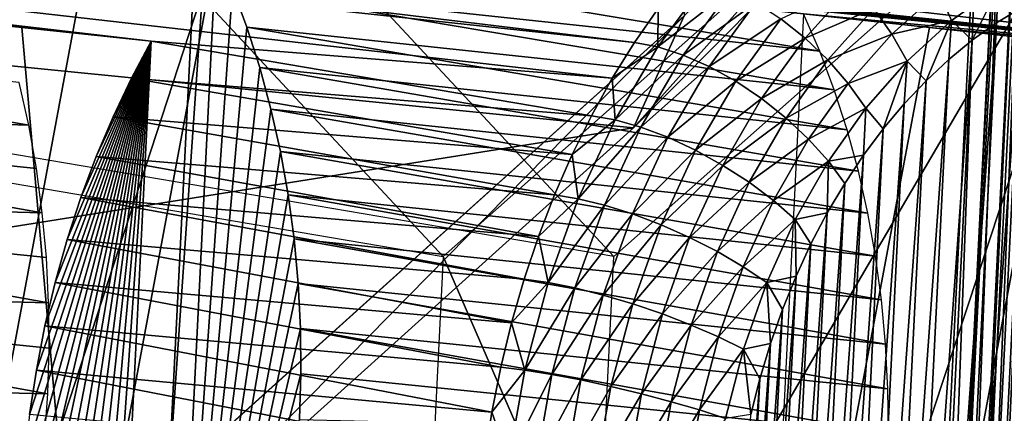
# Model space of a CAD drawing. Header units: millimetres. Extents: x -99 to 221, y -61 to 39.
# Tile 425 of 656: x 202.39 to 205.65, y -52.89 to -51.59. Entities that reach past the tile are written whole.
import ezdxf

# ---------------------------------------------------------------- set-up
doc = ezdxf.new("R2010")
doc.units = ezdxf.units.MM
doc.header["$LTSCALE"] = 33.374815
for name, color, linetype in [('121', 7, 'CONTINUOUS'), ('122', 7, 'CONTINUOUS'), ('123', 7, 'CONTINUOUS'), ('124', 7, 'CONTINUOUS'), ('126', 7, 'CONTINUOUS'), ('128', 7, 'CONTINUOUS'), ('139', 7, 'CONTINUOUS'), ('141', 7, 'CONTINUOUS'), ('142', 7, 'CONTINUOUS'), ('146', 7, 'CONTINUOUS'), ('147', 7, 'CONTINUOUS'), ('33', 7, 'CONTINUOUS'), ('36', 7, 'CONTINUOUS'), ('51', 7, 'CONTINUOUS')]:
    doc.layers.add(name, color=color, linetype=linetype)

msp = doc.modelspace()

# ---------------------------------------------------------------- linework, layer by layer
at = {"layer": '121', "color": 7, "linetype": 'Continuous'}
for points in [[(205.6017, -55.2635, -240.0925), (205.875, -51.4688, -240.1986), (205.6835, -55.2995, -240.0072), (205.6017, -55.2635, -240.0925)], [(205.7896, -51.5047, -240.2804), (205.875, -51.4688, -240.1986), (205.6017, -55.2635, -240.0925), (205.7896, -51.5047, -240.2804)], [(205.5219, -55.2203, -240.1767), (205.7896, -51.5047, -240.2804), (205.6017, -55.2635, -240.0925), (205.5219, -55.2203, -240.1767)], [(205.7054, -51.548, -240.3602), (205.7896, -51.5047, -240.2804), (205.5219, -55.2203, -240.1767), (205.7054, -51.548, -240.3602)], [(205.4446, -55.17, -240.259), (205.7054, -51.548, -240.3602), (205.5219, -55.2203, -240.1767), (205.4446, -55.17, -240.259)], [(205.6231, -51.5983, -240.4375), (205.7054, -51.548, -240.3602), (205.4446, -55.17, -240.259), (205.6231, -51.5983, -240.4375)], [(205.3699, -55.1127, -240.3394), (205.6231, -51.5983, -240.4375), (205.4446, -55.17, -240.259), (205.3699, -55.1127, -240.3394)], [(205.5427, -51.6555, -240.5122), (205.6231, -51.5983, -240.4375), (205.3699, -55.1127, -240.3394), (205.5427, -51.6555, -240.5122)], [(205.4647, -51.7195, -240.5838), (205.5427, -51.6555, -240.5122), (205.2983, -55.0488, -240.4174), (205.4647, -51.7195, -240.5838)], [(205.2983, -55.0488, -240.4174), (205.5427, -51.6555, -240.5122), (205.3699, -55.1127, -240.3394), (205.2983, -55.0488, -240.4174)], [(205.23, -54.9784, -240.4928), (205.4647, -51.7195, -240.5838), (205.2983, -55.0488, -240.4174), (205.23, -54.9784, -240.4928)], [(205.3893, -51.7898, -240.6522), (205.4647, -51.7195, -240.5838), (205.23, -54.9784, -240.4928), (205.3893, -51.7898, -240.6522)], [(205.1651, -54.9019, -240.5653), (205.3893, -51.7898, -240.6522), (205.23, -54.9784, -240.4928), (205.1651, -54.9019, -240.5653)], [(205.3168, -51.8664, -240.717), (205.3893, -51.7898, -240.6522), (205.1651, -54.9019, -240.5653), (205.3168, -51.8664, -240.717)], [(205.1042, -54.8195, -240.6345), (205.3168, -51.8664, -240.717), (205.1651, -54.9019, -240.5653), (205.1042, -54.8195, -240.6345)], [(205.2476, -51.9488, -240.778), (205.3168, -51.8664, -240.717), (205.1042, -54.8195, -240.6345), (205.2476, -51.9488, -240.778)], [(205.0472, -54.7315, -240.7003), (205.2476, -51.9488, -240.778), (205.1042, -54.8195, -240.6345), (205.0472, -54.7315, -240.7003)], [(205.1818, -52.0367, -240.835), (205.2476, -51.9488, -240.778), (205.0472, -54.7315, -240.7003), (205.1818, -52.0367, -240.835)], [(204.9945, -54.6384, -240.7623), (205.1818, -52.0367, -240.835), (205.0472, -54.7315, -240.7003), (204.9945, -54.6384, -240.7623)], [(205.1198, -52.1299, -240.8877), (205.1818, -52.0367, -240.835), (204.9945, -54.6384, -240.7623), (205.1198, -52.1299, -240.8877)], [(204.9462, -54.5404, -240.8203), (205.1198, -52.1299, -240.8877), (204.9945, -54.6384, -240.7623), (204.9462, -54.5404, -240.8203)], [(205.0618, -52.2279, -240.9359), (205.1198, -52.1299, -240.8877), (204.9462, -54.5404, -240.8203), (205.0618, -52.2279, -240.9359)], [(204.9026, -54.4378, -240.8742), (205.0618, -52.2279, -240.9359), (204.9462, -54.5404, -240.8203), (204.9026, -54.4378, -240.8742)], [(205.0079, -52.3304, -240.9795), (205.0618, -52.2279, -240.9359), (204.9026, -54.4378, -240.8742), (205.0079, -52.3304, -240.9795)], [(204.8638, -54.3313, -240.9236), (205.0079, -52.3304, -240.9795), (204.9026, -54.4378, -240.8742), (204.8638, -54.3313, -240.9236)], [(204.9585, -52.4369, -241.0183), (205.0079, -52.3304, -240.9795), (204.8638, -54.3313, -240.9236), (204.9585, -52.4369, -241.0183)], [(204.8299, -54.221, -240.9685), (204.9585, -52.4369, -241.0183), (204.8638, -54.3313, -240.9236), (204.8299, -54.221, -240.9685)], [(204.9136, -52.5472, -241.0522), (204.9585, -52.4369, -241.0183), (204.8299, -54.221, -240.9685), (204.9136, -52.5472, -241.0522)], [(204.8012, -54.1076, -241.0086), (204.9136, -52.5472, -241.0522), (204.8299, -54.221, -240.9685), (204.8012, -54.1076, -241.0086)], [(204.8735, -52.6606, -241.0809), (204.9136, -52.5472, -241.0522), (204.8012, -54.1076, -241.0086), (204.8735, -52.6606, -241.0809)], [(204.8384, -52.7769, -241.1044), (204.8735, -52.6606, -241.0809), (204.7777, -53.9914, -241.0437), (204.8384, -52.7769, -241.1044)], [(204.7777, -53.9914, -241.0437), (204.8735, -52.6606, -241.0809), (204.8012, -54.1076, -241.0086), (204.7777, -53.9914, -241.0437)], [(204.7594, -53.8727, -241.0738), (204.8384, -52.7769, -241.1044), (204.7777, -53.9914, -241.0437), (204.7594, -53.8727, -241.0738)], [(204.8083, -52.8955, -241.1227), (204.8384, -52.7769, -241.1044), (204.7594, -53.8727, -241.0738), (204.8083, -52.8955, -241.1227)]]:
    msp.add_3dface(points, dxfattribs=at)
at = {"layer": '122', "color": 7, "linetype": 'Continuous'}
for points in [[(183.4216, -49.4032, -220.3262), (183.5926, -49.153, -220.1802), (204.4228, -51.663, -240.7926), (183.4216, -49.4032, -220.3262)], [(204.4228, -51.663, -240.7926), (183.5926, -49.153, -220.1802), (204.5011, -51.5502, -240.7256), (204.4228, -51.663, -240.7926)], [(204.3491, -51.7816, -240.8544), (183.4216, -49.4032, -220.3262), (204.4228, -51.663, -240.7926), (204.3491, -51.7816, -240.8544)], [(183.4216, -49.4032, -220.3262), (204.3491, -51.7816, -240.8544), (202.8214, -51.6584, -239.4053), (183.4216, -49.4032, -220.3262)], [(201.9634, -51.5684, -238.571), (183.4216, -49.4032, -220.3262), (202.3928, -51.6135, -238.9886), (201.9634, -51.5684, -238.571)], [(202.3928, -51.6135, -238.9886), (183.4216, -49.4032, -220.3262), (202.8214, -51.6584, -239.4053), (202.3928, -51.6135, -238.9886)], [(202.8214, -51.6584, -239.4053), (204.2802, -51.9056, -240.9109), (202.7555, -51.7817, -239.4589), (202.8214, -51.6584, -239.4053)], [(204.3491, -51.7816, -240.8544), (204.2802, -51.9056, -240.9109), (202.8214, -51.6584, -239.4053), (204.3491, -51.7816, -240.8544)], [(202.7555, -51.7817, -239.4589), (204.2164, -52.0347, -240.9618), (202.6946, -51.9092, -239.507), (202.7555, -51.7817, -239.4589)], [(204.2802, -51.9056, -240.9109), (204.2164, -52.0347, -240.9618), (202.7555, -51.7817, -239.4589), (204.2802, -51.9056, -240.9109)], [(202.6946, -51.9092, -239.507), (204.1578, -52.1683, -241.0071), (202.6386, -52.0412, -239.5498), (202.6946, -51.9092, -239.507)], [(204.2164, -52.0347, -240.9618), (204.1578, -52.1683, -241.0071), (202.6946, -51.9092, -239.507), (204.2164, -52.0347, -240.9618)], [(202.6386, -52.0412, -239.5498), (204.1047, -52.3059, -241.0464), (202.588, -52.1769, -239.5869), (202.6386, -52.0412, -239.5498)], [(204.1578, -52.1683, -241.0071), (204.1047, -52.3059, -241.0464), (202.6386, -52.0412, -239.5498), (204.1578, -52.1683, -241.0071)], [(202.588, -52.1769, -239.5869), (204.0572, -52.4472, -241.0798), (202.5426, -52.316, -239.6184), (202.588, -52.1769, -239.5869)], [(204.1047, -52.3059, -241.0464), (204.0572, -52.4472, -241.0798), (202.588, -52.1769, -239.5869), (204.1047, -52.3059, -241.0464)], [(202.5426, -52.316, -239.6184), (204.0156, -52.5916, -241.107), (202.5029, -52.4578, -239.6439), (202.5426, -52.316, -239.6184)], [(204.0572, -52.4472, -241.0798), (204.0156, -52.5916, -241.107), (202.5426, -52.316, -239.6184), (204.0572, -52.4472, -241.0798)], [(202.5029, -52.4578, -239.6439), (203.9799, -52.7386, -241.1279), (202.4687, -52.6022, -239.6636), (202.5029, -52.4578, -239.6439)], [(204.0156, -52.5916, -241.107), (203.9799, -52.7386, -241.1279), (202.5029, -52.4578, -239.6439), (204.0156, -52.5916, -241.107)], [(202.4687, -52.6022, -239.6636), (203.9503, -52.8877, -241.1426), (202.4405, -52.7483, -239.6773), (202.4687, -52.6022, -239.6636)], [(203.9799, -52.7386, -241.1279), (203.9503, -52.8877, -241.1426), (202.4687, -52.6022, -239.6636), (203.9799, -52.7386, -241.1279)], [(202.4405, -52.7483, -239.6773), (203.9269, -53.0384, -241.151), (202.418, -52.896, -239.685), (202.4405, -52.7483, -239.6773)], [(203.9503, -52.8877, -241.1426), (203.9269, -53.0384, -241.151), (202.4405, -52.7483, -239.6773), (203.9503, -52.8877, -241.1426)]]:
    msp.add_3dface(points, dxfattribs=at)
at = {"layer": '123', "color": 7, "linetype": 'Continuous'}
for points in [[(207.138, -51.5502, -238.0886), (186.7386, -49.4032, -217.0092), (207.205, -51.663, -238.0104), (207.138, -51.5502, -238.0886)], [(207.205, -51.663, -238.0104), (186.7386, -49.4032, -217.0092), (207.2668, -51.7816, -237.9367), (207.205, -51.663, -238.0104)], [(207.2668, -51.7816, -237.9367), (186.7386, -49.4032, -217.0092), (193.8594, -50.3698, -224.111), (207.2668, -51.7816, -237.9367)], [(193.8594, -50.3698, -224.111), (194.2769, -50.4147, -224.5404), (207.2668, -51.7816, -237.9367), (193.8594, -50.3698, -224.111)], [(194.2769, -50.4147, -224.5404), (194.6937, -50.4596, -224.969), (207.2668, -51.7816, -237.9367), (194.2769, -50.4147, -224.5404)], [(194.6937, -50.4596, -224.969), (195.9452, -50.5943, -226.256), (207.2668, -51.7816, -237.9367), (194.6937, -50.4596, -224.969)], [(196.3627, -50.6393, -226.6854), (207.2668, -51.7816, -237.9367), (195.9452, -50.5943, -226.256), (196.3627, -50.6393, -226.6854)], [(196.7795, -50.6841, -227.114), (207.2668, -51.7816, -237.9367), (196.3627, -50.6393, -226.6854), (196.7795, -50.6841, -227.114)], [(199.4214, -50.9687, -229.831), (207.2668, -51.7816, -237.9367), (196.7795, -50.6841, -227.114), (199.4214, -50.9687, -229.831)], [(199.839, -51.0137, -230.2604), (207.2668, -51.7816, -237.9367), (199.4214, -50.9687, -229.831), (199.839, -51.0137, -230.2604)], [(200.2557, -51.0586, -230.689), (207.2668, -51.7816, -237.9367), (199.839, -51.0137, -230.2604), (200.2557, -51.0586, -230.689)], [(202.2025, -51.2685, -232.691), (207.2668, -51.7816, -237.9367), (200.2557, -51.0586, -230.689), (202.2025, -51.2685, -232.691)], [(202.62, -51.3135, -233.1204), (207.2668, -51.7816, -237.9367), (202.2025, -51.2685, -232.691), (202.62, -51.3135, -233.1204)], [(203.0368, -51.3584, -233.549), (207.2668, -51.7816, -237.9367), (202.62, -51.3135, -233.1204), (203.0368, -51.3584, -233.549)], [(205.0369, -51.6921, -235.4851), (203.0368, -51.3584, -233.549), (203.0903, -51.4835, -233.483), (205.0369, -51.6921, -235.4851)], [(204.9835, -51.5684, -235.551), (207.2668, -51.7816, -237.9367), (203.0368, -51.3584, -233.549), (204.9835, -51.5684, -235.551)], [(205.0369, -51.6921, -235.4851), (204.9835, -51.5684, -235.551), (203.0368, -51.3584, -233.549), (205.0369, -51.6921, -235.4851)], [(205.0851, -51.8203, -235.4241), (205.0369, -51.6921, -235.4851), (203.0903, -51.4835, -233.483), (205.0851, -51.8203, -235.4241)], [(203.1383, -51.6128, -233.422), (205.0851, -51.8203, -235.4241), (203.0903, -51.4835, -233.483), (203.1383, -51.6128, -233.422)], [(200.4934, -51.8784, -230.3693), (202.415, -51.9372, -232.4116), (200.4368, -51.591, -230.4547), (200.4934, -51.8784, -230.3693)], [(202.415, -51.9372, -232.4116), (202.3837, -51.796, -232.457), (200.4368, -51.591, -230.4547), (202.415, -51.9372, -232.4116)], [(205.401, -51.6135, -235.9804), (207.2668, -51.7816, -237.9367), (204.9835, -51.5684, -235.551), (205.401, -51.6135, -235.9804)], [(203.181, -51.7465, -233.3659), (205.1279, -51.9528, -235.3681), (203.1383, -51.6128, -233.422), (203.181, -51.7465, -233.3659)], [(205.1279, -51.9528, -235.3681), (205.0851, -51.8203, -235.4241), (203.1383, -51.6128, -233.422), (205.1279, -51.9528, -235.3681)], [(205.8177, -51.6584, -236.409), (207.2668, -51.7816, -237.9367), (205.401, -51.6135, -235.9804), (205.8177, -51.6584, -236.409)], [(203.2181, -51.8838, -233.3151), (205.165, -52.089, -235.3174), (203.181, -51.7465, -233.3659), (203.2181, -51.8838, -233.3151)], [(205.165, -52.089, -235.3174), (205.1279, -51.9528, -235.3681), (203.181, -51.7465, -233.3659), (205.165, -52.089, -235.3174)], [(200.5265, -52.1751, -230.3067), (202.46, -52.2275, -232.3375), (200.4934, -51.8784, -230.3693), (200.5265, -52.1751, -230.3067)], [(202.46, -52.2275, -232.3375), (202.4405, -52.0811, -232.3717), (200.4934, -51.8784, -230.3693), (202.46, -52.2275, -232.3375)], [(202.4405, -52.0811, -232.3717), (202.415, -51.9372, -232.4116), (200.4934, -51.8784, -230.3693), (202.4405, -52.0811, -232.3717)], [(203.2494, -52.0246, -233.2697), (205.1964, -52.2285, -235.2721), (203.2181, -51.8838, -233.3151), (203.2494, -52.0246, -233.2697)], [(205.1964, -52.2285, -235.2721), (205.165, -52.089, -235.3174), (203.2181, -51.8838, -233.3151), (205.1964, -52.2285, -235.2721)], [(203.2749, -52.168, -233.2299), (205.2219, -52.3709, -235.2323), (203.2494, -52.0246, -233.2697), (203.2749, -52.168, -233.2299)], [(205.2219, -52.3709, -235.2323), (205.1964, -52.2285, -235.2721), (203.2494, -52.0246, -233.2697), (205.2219, -52.3709, -235.2323)], [(200.5354, -52.4776, -230.2675), (202.4812, -52.5254, -232.2866), (200.5265, -52.1751, -230.3067), (200.5354, -52.4776, -230.2675)], [(202.4812, -52.5254, -232.2866), (202.4736, -52.3757, -232.3091), (200.5265, -52.1751, -230.3067), (202.4812, -52.5254, -232.2866)], [(202.4736, -52.3757, -232.3091), (202.46, -52.2275, -232.3375), (200.5265, -52.1751, -230.3067), (202.4736, -52.3757, -232.3091)], [(203.2945, -52.314, -233.1957), (205.2416, -52.5156, -235.1981), (203.2749, -52.168, -233.2299), (203.2945, -52.314, -233.1957)], [(205.2416, -52.5156, -235.1981), (205.2219, -52.3709, -235.2323), (203.2749, -52.168, -233.2299), (205.2416, -52.5156, -235.1981)], [(203.3081, -52.4617, -233.1674), (205.2553, -52.6623, -235.1698), (203.2945, -52.314, -233.1957), (203.3081, -52.4617, -233.1674)], [(205.2553, -52.6623, -235.1698), (205.2416, -52.5156, -235.1981), (203.2945, -52.314, -233.1957), (205.2553, -52.6623, -235.1698)], [(200.5202, -52.7819, -230.2523), (202.4781, -52.8271, -232.2595), (200.5354, -52.4776, -230.2675), (200.5202, -52.7819, -230.2523)], [(202.4781, -52.8271, -232.2595), (202.4827, -52.676, -232.2701), (200.5354, -52.4776, -230.2675), (202.4781, -52.8271, -232.2595)], [(202.4827, -52.676, -232.2701), (202.4812, -52.5254, -232.2866), (200.5354, -52.4776, -230.2675), (202.4827, -52.676, -232.2701)], [(203.3157, -52.6109, -233.1448), (205.2629, -52.8105, -235.1474), (203.3081, -52.4617, -233.1674), (203.3157, -52.6109, -233.1448)], [(205.2629, -52.8105, -235.1474), (205.2553, -52.6623, -235.1698), (203.3081, -52.4617, -233.1674), (205.2629, -52.8105, -235.1474)], [(203.3172, -52.7611, -233.1283), (205.2645, -52.9596, -235.1309), (203.3157, -52.6109, -233.1448), (203.3172, -52.7611, -233.1283)], [(205.2645, -52.9596, -235.1309), (205.2629, -52.8105, -235.1474), (203.3157, -52.6109, -233.1448), (205.2645, -52.9596, -235.1309)], [(203.3127, -52.9117, -233.1178), (205.2645, -52.9596, -235.1309), (203.3172, -52.7611, -233.1283), (203.3127, -52.9117, -233.1178)], [(200.481, -53.0843, -230.2612), (202.4676, -52.9783, -232.255), (200.5202, -52.7819, -230.2523), (200.481, -53.0843, -230.2612)], [(202.4676, -52.9783, -232.255), (202.4781, -52.8271, -232.2595), (200.5202, -52.7819, -230.2523), (202.4676, -52.9783, -232.255)]]:
    msp.add_3dface(points, dxfattribs=at)
at = {"layer": '124', "color": 7, "linetype": 'Continuous'}
for points in [[(204.5011, -51.5502, -240.7256), (204.6604, -51.4593, -240.7216), (204.5004, -51.6777, -240.8598), (204.5011, -51.5502, -240.7256)], [(204.6604, -51.4593, -240.7216), (204.7418, -51.4886, -240.7789), (204.5004, -51.6777, -240.8598), (204.6604, -51.4593, -240.7216)], [(204.7418, -51.4886, -240.7789), (204.5839, -51.7046, -240.9152), (204.5004, -51.6777, -240.8598), (204.7418, -51.4886, -240.7789)], [(204.7418, -51.4886, -240.7789), (204.8254, -51.5309, -240.8238), (204.5839, -51.7046, -240.9152), (204.7418, -51.4886, -240.7789)], [(205.1481, -51.4719, -240.7299), (204.989, -51.6488, -240.8714), (204.9086, -51.5848, -240.8549), (205.1481, -51.4719, -240.7299)], [(205.1481, -51.4719, -240.7299), (205.2164, -51.5503, -240.7374), (204.989, -51.6488, -240.8714), (205.1481, -51.4719, -240.7299)], [(205.4325, -51.4952, -240.5884), (205.2764, -51.6354, -240.7304), (205.2164, -51.5503, -240.7374), (205.4325, -51.4952, -240.5884)], [(205.4325, -51.4952, -240.5884), (205.4739, -51.5905, -240.575), (205.2764, -51.6354, -240.7304), (205.4325, -51.4952, -240.5884)], [(205.6301, -51.4799, -240.4299), (205.4739, -51.5905, -240.575), (205.4325, -51.4952, -240.5884), (205.6301, -51.4799, -240.4299)], [(205.6301, -51.4799, -240.4299), (205.5427, -51.6555, -240.5122), (205.4739, -51.5905, -240.575), (205.6301, -51.4799, -240.4299)], [(205.6231, -51.5983, -240.4375), (205.5427, -51.6555, -240.5122), (205.6301, -51.4799, -240.4299), (205.6231, -51.5983, -240.4375)], [(205.7054, -51.548, -240.3602), (205.6231, -51.5983, -240.4375), (205.6301, -51.4799, -240.4299), (205.7054, -51.548, -240.3602)], [(204.8254, -51.5309, -240.8238), (204.6708, -51.7429, -240.9572), (204.5839, -51.7046, -240.9152), (204.8254, -51.5309, -240.8238)], [(204.8254, -51.5309, -240.8238), (204.9086, -51.5848, -240.8549), (204.6708, -51.7429, -240.9572), (204.8254, -51.5309, -240.8238)], [(204.4228, -51.663, -240.7926), (204.5011, -51.5502, -240.7256), (204.5004, -51.6777, -240.8598), (204.4228, -51.663, -240.7926)], [(205.2164, -51.5503, -240.7374), (205.0641, -51.7208, -240.8727), (204.989, -51.6488, -240.8714), (205.2164, -51.5503, -240.7374)], [(205.2164, -51.5503, -240.7374), (205.2764, -51.6354, -240.7304), (205.0641, -51.7208, -240.8727), (205.2164, -51.5503, -240.7374)], [(204.9086, -51.5848, -240.8549), (204.7584, -51.7916, -240.9844), (204.6708, -51.7429, -240.9572), (204.9086, -51.5848, -240.8549)], [(204.9086, -51.5848, -240.8549), (204.989, -51.6488, -240.8714), (204.7584, -51.7916, -240.9844), (204.9086, -51.5848, -240.8549)], [(205.4739, -51.5905, -240.575), (205.3265, -51.7247, -240.709), (205.2764, -51.6354, -240.7304), (205.4739, -51.5905, -240.575)], [(205.4739, -51.5905, -240.575), (205.3893, -51.7898, -240.6522), (205.3265, -51.7247, -240.709), (205.4739, -51.5905, -240.575)], [(205.4647, -51.7195, -240.5838), (205.3893, -51.7898, -240.6522), (205.4739, -51.5905, -240.575), (205.4647, -51.7195, -240.5838)], [(205.5427, -51.6555, -240.5122), (205.4647, -51.7195, -240.5838), (205.4739, -51.5905, -240.575), (205.5427, -51.6555, -240.5122)], [(204.3491, -51.7816, -240.8544), (204.4228, -51.663, -240.7926), (204.5004, -51.6777, -240.8598), (204.3491, -51.7816, -240.8544)], [(204.989, -51.6488, -240.8714), (204.8442, -51.8491, -240.9961), (204.7584, -51.7916, -240.9844), (204.989, -51.6488, -240.8714)], [(204.989, -51.6488, -240.8714), (205.0641, -51.7208, -240.8727), (204.8442, -51.8491, -240.9961), (204.989, -51.6488, -240.8714)], [(205.2764, -51.6354, -240.7304), (205.1317, -51.7989, -240.8587), (205.0641, -51.7208, -240.8727), (205.2764, -51.6354, -240.7304)], [(205.2764, -51.6354, -240.7304), (205.3265, -51.7247, -240.709), (205.1317, -51.7989, -240.8587), (205.2764, -51.6354, -240.7304)], [(204.3491, -51.7816, -240.8544), (204.5004, -51.6777, -240.8598), (204.3585, -51.9193, -240.9775), (204.3491, -51.7816, -240.8544)], [(204.5004, -51.6777, -240.8598), (204.5839, -51.7046, -240.9152), (204.3585, -51.9193, -240.9775), (204.5004, -51.6777, -240.8598)], [(204.5839, -51.7046, -240.9152), (204.4438, -51.9434, -241.0314), (204.3585, -51.9193, -240.9775), (204.5839, -51.7046, -240.9152)], [(204.5839, -51.7046, -240.9152), (204.6708, -51.7429, -240.9572), (204.4438, -51.9434, -241.0314), (204.5839, -51.7046, -240.9152)], [(205.0641, -51.7208, -240.8727), (204.9256, -51.9137, -240.9918), (204.8442, -51.8491, -240.9961), (205.0641, -51.7208, -240.8727)], [(205.0641, -51.7208, -240.8727), (205.1317, -51.7989, -240.8587), (204.9256, -51.9137, -240.9918), (205.0641, -51.7208, -240.8727)], [(205.3265, -51.7247, -240.709), (205.1898, -51.8807, -240.83), (205.1317, -51.7989, -240.8587), (205.3265, -51.7247, -240.709)], [(205.3265, -51.7247, -240.709), (205.2476, -51.9488, -240.778), (205.1898, -51.8807, -240.83), (205.3265, -51.7247, -240.709)], [(205.3168, -51.8664, -240.717), (205.2476, -51.9488, -240.778), (205.3265, -51.7247, -240.709), (205.3168, -51.8664, -240.717)], [(205.3893, -51.7898, -240.6522), (205.3168, -51.8664, -240.717), (205.3265, -51.7247, -240.709), (205.3893, -51.7898, -240.6522)], [(204.6708, -51.7429, -240.9572), (204.5337, -51.9773, -241.0708), (204.4438, -51.9434, -241.0314), (204.6708, -51.7429, -240.9572)], [(204.6708, -51.7429, -240.9572), (204.7584, -51.7916, -240.9844), (204.5337, -51.9773, -241.0708), (204.6708, -51.7429, -240.9572)], [(204.2802, -51.9056, -240.9109), (204.3491, -51.7816, -240.8544), (204.3585, -51.9193, -240.9775), (204.2802, -51.9056, -240.9109)], [(204.7584, -51.7916, -240.9844), (204.6253, -52.02, -241.0947), (204.5337, -51.9773, -241.0708), (204.7584, -51.7916, -240.9844)], [(204.7584, -51.7916, -240.9844), (204.8442, -51.8491, -240.9961), (204.6253, -52.02, -241.0947), (204.7584, -51.7916, -240.9844)], [(205.1317, -51.7989, -240.8587), (205.0002, -51.9835, -240.9718), (204.9256, -51.9137, -240.9918), (205.1317, -51.7989, -240.8587)], [(205.1317, -51.7989, -240.8587), (205.1898, -51.8807, -240.83), (205.0002, -51.9835, -240.9718), (205.1317, -51.7989, -240.8587)], [(204.8442, -51.8491, -240.9961), (204.7159, -52.0702, -241.1022), (204.6253, -52.02, -241.0947), (204.8442, -51.8491, -240.9961)], [(204.8442, -51.8491, -240.9961), (204.9256, -51.9137, -240.9918), (204.7159, -52.0702, -241.1022), (204.8442, -51.8491, -240.9961)], [(205.1898, -51.8807, -240.83), (205.0657, -52.0565, -240.9366), (205.0002, -51.9835, -240.9718), (205.1898, -51.8807, -240.83)], [(205.1898, -51.8807, -240.83), (205.1818, -52.0367, -240.835), (205.0657, -52.0565, -240.9366), (205.1898, -51.8807, -240.83)], [(205.2476, -51.9488, -240.778), (205.1818, -52.0367, -240.835), (205.1898, -51.8807, -240.83), (205.2476, -51.9488, -240.778)], [(204.2164, -52.0347, -240.9618), (204.2802, -51.9056, -240.9109), (204.3585, -51.9193, -240.9775), (204.2164, -52.0347, -240.9618)], [(204.2164, -52.0347, -240.9618), (204.3585, -51.9193, -240.9775), (204.2367, -52.1808, -241.0732), (204.2164, -52.0347, -240.9618)], [(204.3585, -51.9193, -240.9775), (204.4438, -51.9434, -241.0314), (204.2367, -52.1808, -241.0732), (204.3585, -51.9193, -240.9775)], [(204.9256, -51.9137, -240.9918), (204.803, -52.1264, -241.0933), (204.7159, -52.0702, -241.1022), (204.9256, -51.9137, -240.9918)], [(204.9256, -51.9137, -240.9918), (205.0002, -51.9835, -240.9718), (204.803, -52.1264, -241.0933), (204.9256, -51.9137, -240.9918)], [(204.4438, -51.9434, -241.0314), (204.3236, -52.2019, -241.1258), (204.2367, -52.1808, -241.0732), (204.4438, -51.9434, -241.0314)], [(204.4438, -51.9434, -241.0314), (204.5337, -51.9773, -241.0708), (204.3236, -52.2019, -241.1258), (204.4438, -51.9434, -241.0314)], [(204.5337, -51.9773, -241.0708), (204.416, -52.2309, -241.1632), (204.3236, -52.2019, -241.1258), (204.5337, -51.9773, -241.0708)], [(204.5337, -51.9773, -241.0708), (204.6253, -52.02, -241.0947), (204.416, -52.2309, -241.1632), (204.5337, -51.9773, -241.0708)], [(205.0002, -51.9835, -240.9718), (204.8837, -52.1868, -241.068), (204.803, -52.1264, -241.0933), (205.0002, -51.9835, -240.9718)], [(205.0002, -51.9835, -240.9718), (205.0657, -52.0565, -240.9366), (204.8837, -52.1868, -241.068), (205.0002, -51.9835, -240.9718)], [(204.6253, -52.02, -241.0947), (204.511, -52.267, -241.1843), (204.416, -52.2309, -241.1632), (204.6253, -52.02, -241.0947)], [(204.6253, -52.02, -241.0947), (204.7159, -52.0702, -241.1022), (204.511, -52.267, -241.1843), (204.6253, -52.02, -241.0947)], [(204.1578, -52.1683, -241.0071), (204.2164, -52.0347, -240.9618), (204.2367, -52.1808, -241.0732), (204.1578, -52.1683, -241.0071)], [(205.1818, -52.0367, -240.835), (205.1198, -52.1299, -240.8877), (205.0657, -52.0565, -240.9366), (205.1818, -52.0367, -240.835)], [(204.7159, -52.0702, -241.1022), (204.6058, -52.3091, -241.1885), (204.511, -52.267, -241.1843), (204.7159, -52.0702, -241.1022)], [(204.7159, -52.0702, -241.1022), (204.803, -52.1264, -241.0933), (204.6058, -52.3091, -241.1885), (204.7159, -52.0702, -241.1022)], [(205.0657, -52.0565, -240.9366), (204.9558, -52.2498, -241.0272), (204.8837, -52.1868, -241.068), (205.0657, -52.0565, -240.9366)], [(205.0657, -52.0565, -240.9366), (205.0618, -52.2279, -240.9359), (204.9558, -52.2498, -241.0272), (205.0657, -52.0565, -240.9366)], [(205.1198, -52.1299, -240.8877), (205.0618, -52.2279, -240.9359), (205.0657, -52.0565, -240.9366), (205.1198, -52.1299, -240.8877)], [(204.803, -52.1264, -241.0933), (204.6977, -52.3559, -241.1756), (204.6058, -52.3091, -241.1885), (204.803, -52.1264, -241.0933)], [(204.803, -52.1264, -241.0933), (204.8837, -52.1868, -241.068), (204.6977, -52.3559, -241.1756), (204.803, -52.1264, -241.0933)], [(204.1047, -52.3059, -241.0464), (204.1578, -52.1683, -241.0071), (204.2367, -52.1808, -241.0732), (204.1047, -52.3059, -241.0464)], [(204.1047, -52.3059, -241.0464), (204.2367, -52.1808, -241.0732), (204.1366, -52.4585, -241.1455), (204.1047, -52.3059, -241.0464)], [(204.2367, -52.1808, -241.0732), (204.3236, -52.2019, -241.1258), (204.1366, -52.4585, -241.1455), (204.2367, -52.1808, -241.0732)], [(204.3236, -52.2019, -241.1258), (204.2248, -52.4763, -241.1971), (204.1366, -52.4585, -241.1455), (204.3236, -52.2019, -241.1258)], [(204.3236, -52.2019, -241.1258), (204.416, -52.2309, -241.1632), (204.2248, -52.4763, -241.1971), (204.3236, -52.2019, -241.1258)], [(204.8837, -52.1868, -241.068), (204.7837, -52.4061, -241.1461), (204.6977, -52.3559, -241.1756), (204.8837, -52.1868, -241.068)], [(204.8837, -52.1868, -241.068), (204.9558, -52.2498, -241.0272), (204.7837, -52.4061, -241.1461), (204.8837, -52.1868, -241.068)], [(204.416, -52.2309, -241.1632), (204.3193, -52.5, -241.233), (204.2248, -52.4763, -241.1971), (204.416, -52.2309, -241.1632)], [(204.416, -52.2309, -241.1632), (204.511, -52.267, -241.1843), (204.3193, -52.5, -241.233), (204.416, -52.2309, -241.1632)], [(204.9558, -52.2498, -241.0272), (204.8615, -52.4581, -241.1007), (204.7837, -52.4061, -241.1461), (204.9558, -52.2498, -241.0272)], [(204.9558, -52.2498, -241.0272), (204.9585, -52.4369, -241.0183), (204.8615, -52.4581, -241.1007), (204.9558, -52.2498, -241.0272)], [(205.0618, -52.2279, -240.9359), (205.0079, -52.3304, -240.9795), (204.9558, -52.2498, -241.0272), (205.0618, -52.2279, -240.9359)], [(205.0079, -52.3304, -240.9795), (204.9585, -52.4369, -241.0183), (204.9558, -52.2498, -241.0272), (205.0079, -52.3304, -240.9795)], [(204.511, -52.267, -241.1843), (204.4171, -52.529, -241.252), (204.3193, -52.5, -241.233), (204.511, -52.267, -241.1843)], [(204.511, -52.267, -241.1843), (204.6058, -52.3091, -241.1885), (204.4171, -52.529, -241.252), (204.511, -52.267, -241.1843)], [(204.0572, -52.4472, -241.0798), (204.1047, -52.3059, -241.0464), (204.1366, -52.4585, -241.1455), (204.0572, -52.4472, -241.0798)], [(204.6058, -52.3091, -241.1885), (204.5154, -52.5624, -241.2536), (204.4171, -52.529, -241.252), (204.6058, -52.3091, -241.1885)], [(204.6058, -52.3091, -241.1885), (204.6977, -52.3559, -241.1756), (204.5154, -52.5624, -241.2536), (204.6058, -52.3091, -241.1885)], [(204.6977, -52.3559, -241.1756), (204.6112, -52.5992, -241.2378), (204.5154, -52.5624, -241.2536), (204.6977, -52.3559, -241.1756)], [(204.6977, -52.3559, -241.1756), (204.7837, -52.4061, -241.1461), (204.6112, -52.5992, -241.2378), (204.6977, -52.3559, -241.1756)], [(204.7837, -52.4061, -241.1461), (204.7016, -52.6383, -241.205), (204.6112, -52.5992, -241.2378), (204.7837, -52.4061, -241.1461)], [(204.7837, -52.4061, -241.1461), (204.8615, -52.4581, -241.1007), (204.7016, -52.6383, -241.205), (204.7837, -52.4061, -241.1461)], [(204.9585, -52.4369, -241.0183), (204.9136, -52.5472, -241.0522), (204.8615, -52.4581, -241.1007), (204.9585, -52.4369, -241.0183)], [(204.0156, -52.5916, -241.107), (204.0572, -52.4472, -241.0798), (204.1366, -52.4585, -241.1455), (204.0156, -52.5916, -241.107)], [(204.0156, -52.5916, -241.107), (204.1366, -52.4585, -241.1455), (204.0596, -52.7486, -241.1935), (204.0156, -52.5916, -241.107)], [(204.1366, -52.4585, -241.1455), (204.2248, -52.4763, -241.1971), (204.0596, -52.7486, -241.1935), (204.1366, -52.4585, -241.1455)], [(204.2248, -52.4763, -241.1971), (204.1489, -52.7629, -241.2444), (204.0596, -52.7486, -241.1935), (204.2248, -52.4763, -241.1971)], [(204.2248, -52.4763, -241.1971), (204.3193, -52.5, -241.233), (204.1489, -52.7629, -241.2444), (204.2248, -52.4763, -241.1971)], [(204.8615, -52.4581, -241.1007), (204.784, -52.6786, -241.1561), (204.7016, -52.6383, -241.205), (204.8615, -52.4581, -241.1007)], [(204.8615, -52.4581, -241.1007), (204.8735, -52.6606, -241.0809), (204.784, -52.6786, -241.1561), (204.8615, -52.4581, -241.1007)], [(204.9136, -52.5472, -241.0522), (204.8735, -52.6606, -241.0809), (204.8615, -52.4581, -241.1007), (204.9136, -52.5472, -241.0522)], [(204.3193, -52.5, -241.233), (204.2449, -52.7811, -241.2792), (204.1489, -52.7629, -241.2444), (204.3193, -52.5, -241.233)], [(204.3193, -52.5, -241.233), (204.4171, -52.529, -241.252), (204.2449, -52.7811, -241.2792), (204.3193, -52.5, -241.233)], [(204.4171, -52.529, -241.252), (204.3449, -52.8026, -241.2968), (204.2449, -52.7811, -241.2792), (204.4171, -52.529, -241.252)], [(204.4171, -52.529, -241.252), (204.5154, -52.5624, -241.2536), (204.3449, -52.8026, -241.2968), (204.4171, -52.529, -241.252)], [(204.5154, -52.5624, -241.2536), (204.4458, -52.8269, -241.2967), (204.3449, -52.8026, -241.2968), (204.5154, -52.5624, -241.2536)], [(204.5154, -52.5624, -241.2536), (204.6112, -52.5992, -241.2378), (204.4458, -52.8269, -241.2967), (204.5154, -52.5624, -241.2536)], [(203.9799, -52.7386, -241.1279), (204.0156, -52.5916, -241.107), (204.0596, -52.7486, -241.1935), (203.9799, -52.7386, -241.1279)], [(204.6112, -52.5992, -241.2378), (204.5447, -52.8531, -241.2789), (204.4458, -52.8269, -241.2967), (204.6112, -52.5992, -241.2378)], [(204.6112, -52.5992, -241.2378), (204.7016, -52.6383, -241.205), (204.5447, -52.8531, -241.2789), (204.6112, -52.5992, -241.2378)], [(204.7016, -52.6383, -241.205), (204.6385, -52.8805, -241.2439), (204.5447, -52.8531, -241.2789), (204.7016, -52.6383, -241.205)], [(204.7016, -52.6383, -241.205), (204.784, -52.6786, -241.1561), (204.6385, -52.8805, -241.2439), (204.7016, -52.6383, -241.205)], [(204.8735, -52.6606, -241.0809), (204.8384, -52.7769, -241.1044), (204.784, -52.6786, -241.1561), (204.8735, -52.6606, -241.0809)], [(204.784, -52.6786, -241.1561), (204.7244, -52.9083, -241.1927), (204.6385, -52.8805, -241.2439), (204.784, -52.6786, -241.1561)], [(204.784, -52.6786, -241.1561), (204.8083, -52.8955, -241.1227), (204.7244, -52.9083, -241.1927), (204.784, -52.6786, -241.1561)], [(204.8384, -52.7769, -241.1044), (204.8083, -52.8955, -241.1227), (204.784, -52.6786, -241.1561), (204.8384, -52.7769, -241.1044)], [(203.9503, -52.8877, -241.1426), (203.9799, -52.7386, -241.1279), (204.0596, -52.7486, -241.1935), (203.9503, -52.8877, -241.1426)], [(203.9503, -52.8877, -241.1426), (204.0596, -52.7486, -241.1935), (204.0069, -53.047, -241.2164), (203.9503, -52.8877, -241.1426)], [(204.0596, -52.7486, -241.1935), (204.1489, -52.7629, -241.2444), (204.0069, -53.047, -241.2164), (204.0596, -52.7486, -241.1935)], [(204.1489, -52.7629, -241.2444), (204.0968, -53.0577, -241.267), (204.0069, -53.047, -241.2164), (204.1489, -52.7629, -241.2444)], [(204.1489, -52.7629, -241.2444), (204.2449, -52.7811, -241.2792), (204.0968, -53.0577, -241.267), (204.1489, -52.7629, -241.2444)], [(204.2449, -52.7811, -241.2792), (204.194, -53.0702, -241.3013), (204.0968, -53.0577, -241.267), (204.2449, -52.7811, -241.2792)], [(204.2449, -52.7811, -241.2792), (204.3449, -52.8026, -241.2968), (204.194, -53.0702, -241.3013), (204.2449, -52.7811, -241.2792)], [(204.3449, -52.8026, -241.2968), (204.2954, -53.084, -241.3182), (204.194, -53.0702, -241.3013), (204.3449, -52.8026, -241.2968)], [(204.3449, -52.8026, -241.2968), (204.4458, -52.8269, -241.2967), (204.2954, -53.084, -241.3182), (204.3449, -52.8026, -241.2968)], [(204.4458, -52.8269, -241.2967), (204.3981, -53.0988, -241.3172), (204.2954, -53.084, -241.3182), (204.4458, -52.8269, -241.2967)], [(204.4458, -52.8269, -241.2967), (204.5447, -52.8531, -241.2789), (204.3981, -53.0988, -241.3172), (204.4458, -52.8269, -241.2967)], [(204.5447, -52.8531, -241.2789), (204.499, -53.114, -241.2984), (204.3981, -53.0988, -241.3172), (204.5447, -52.8531, -241.2789)], [(204.5447, -52.8531, -241.2789), (204.6385, -52.8805, -241.2439), (204.499, -53.114, -241.2984), (204.5447, -52.8531, -241.2789)], [(203.9269, -53.0384, -241.151), (203.9503, -52.8877, -241.1426), (204.0069, -53.047, -241.2164), (203.9269, -53.0384, -241.151)], [(204.6385, -52.8805, -241.2439), (204.5951, -53.1294, -241.2624), (204.499, -53.114, -241.2984), (204.6385, -52.8805, -241.2439)], [(204.6385, -52.8805, -241.2439), (204.7244, -52.9083, -241.1927), (204.5951, -53.1294, -241.2624), (204.6385, -52.8805, -241.2439)]]:
    msp.add_3dface(points, dxfattribs=at)
at = {"layer": '126', "color": 7, "linetype": 'Continuous'}
for points in [[(203.7888, -52.3717, -237.9421), (201.9065, -50.3501, -236.0597), (201.0865, -51.9124, -235.2397), (203.7888, -52.3717, -237.9421)], [(205.5747, -50.7905, -239.7279), (201.9065, -50.3501, -236.0597), (203.7888, -52.3717, -237.9421), (205.5747, -50.7905, -239.7279)], [(205.3196, -55.8943, -239.4728), (205.5747, -50.7905, -239.7279), (203.7888, -52.3717, -237.9421), (205.3196, -55.8943, -239.4728)], [(205.5747, -50.7905, -239.7279), (205.3196, -55.8943, -239.4728), (205.3855, -55.8922, -239.5387), (205.5747, -50.7905, -239.7279)], [(205.5747, -50.7905, -239.7279), (205.3855, -55.8922, -239.5387), (205.6397, -50.8057, -239.793), (205.5747, -50.7905, -239.7279)], [(205.3855, -55.8922, -239.5387), (205.3929, -55.8911, -239.5461), (205.6397, -50.8057, -239.793), (205.3855, -55.8922, -239.5387)], [(205.3929, -55.8911, -239.5461), (205.6469, -50.8083, -239.8001), (205.6397, -50.8057, -239.793), (205.3929, -55.8911, -239.5461)], [(205.4503, -55.8756, -239.6036), (205.6469, -50.8083, -239.8001), (205.3929, -55.8911, -239.5461), (205.4503, -55.8756, -239.6036)], [(205.4503, -55.8756, -239.6036), (205.7022, -50.835, -239.8555), (205.6469, -50.8083, -239.8001), (205.4503, -55.8756, -239.6036)], [(205.4503, -55.8756, -239.6036), (205.4648, -55.8698, -239.618), (205.7022, -50.835, -239.8555), (205.4503, -55.8756, -239.6036)], [(205.4648, -55.8698, -239.618), (205.716, -50.8436, -239.8692), (205.7022, -50.835, -239.8555), (205.4648, -55.8698, -239.618)], [(205.5126, -55.8448, -239.6659), (205.716, -50.8436, -239.8692), (205.4648, -55.8698, -239.618), (205.5126, -55.8448, -239.6659)], [(205.5126, -55.8448, -239.6659), (205.7608, -50.8779, -239.9141), (205.716, -50.8436, -239.8692), (205.5126, -55.8448, -239.6659)], [(205.5126, -55.8448, -239.6659), (205.533, -55.8311, -239.6863), (205.7608, -50.8779, -239.9141), (205.5126, -55.8448, -239.6659)], [(205.533, -55.8311, -239.6863), (205.7797, -50.8955, -239.9329), (205.7608, -50.8779, -239.9141), (205.533, -55.8311, -239.6863)], [(205.5709, -55.8005, -239.7242), (205.7797, -50.8955, -239.9329), (205.533, -55.8311, -239.6863), (205.5709, -55.8005, -239.7242)], [(205.5709, -55.8005, -239.7242), (205.8141, -50.9334, -239.9674), (205.7797, -50.8955, -239.9329), (205.5709, -55.8005, -239.7242)], [(205.5709, -55.8005, -239.7242), (205.5956, -55.7762, -239.7489), (205.8141, -50.9334, -239.9674), (205.5709, -55.8005, -239.7242)], [(205.5956, -55.7762, -239.7489), (205.8362, -50.9624, -239.9895), (205.8141, -50.9334, -239.9674), (205.5956, -55.7762, -239.7489)], [(205.6237, -55.7437, -239.777), (205.8362, -50.9624, -239.9895), (205.5956, -55.7762, -239.7489), (205.6237, -55.7437, -239.777)], [(205.6237, -55.7437, -239.777), (205.8608, -51.0001, -240.0141), (205.8362, -50.9624, -239.9895), (205.6237, -55.7437, -239.777)], [(205.6237, -55.7437, -239.777), (205.6507, -55.7065, -239.804), (205.8608, -51.0001, -240.0141), (205.6237, -55.7437, -239.777)], [(203.7088, -53.9736, -237.862), (205.3196, -55.8943, -239.4728), (203.7888, -52.3717, -237.9421), (203.7088, -53.9736, -237.862)]]:
    msp.add_3dface(points, dxfattribs=at)
at = {"layer": '128', "color": 7, "linetype": 'Continuous'}
for points in [[(198.6794, -51.4128, -231.7013), (202.4722, -50.3501, -235.4941), (201.6532, -51.9125, -234.6751), (198.6794, -51.4128, -231.7013)], [(201.6532, -51.9125, -234.6751), (202.4722, -50.3501, -235.4941), (204.3545, -52.3717, -237.3764), (201.6532, -51.9125, -234.6751)], [(202.4722, -50.3501, -235.4941), (206.1404, -50.7905, -239.1622), (204.3545, -52.3717, -237.3764), (202.4722, -50.3501, -235.4941)], [(206.1404, -50.7905, -239.1622), (205.8853, -55.8943, -238.9072), (204.2745, -53.9736, -237.2964), (206.1404, -50.7905, -239.1622)], [(204.3545, -52.3717, -237.3764), (206.1404, -50.7905, -239.1622), (204.2745, -53.9736, -237.2964), (204.3545, -52.3717, -237.3764)]]:
    msp.add_3dface(points, dxfattribs=at)
at = {"layer": '139', "color": 7, "linetype": 'Continuous'}
for points in [[(205.401, -51.6135, -235.9804), (204.9835, -51.5684, -235.551), (204.8294, -54.6499, -235.397), (205.401, -51.6135, -235.9804)], [(205.8177, -51.6584, -236.409), (205.401, -51.6135, -235.9804), (204.8294, -54.6499, -235.397), (205.8177, -51.6584, -236.409)], [(204.8294, -54.6499, -235.397), (205.2473, -54.6895, -235.8266), (205.8177, -51.6584, -236.409), (204.8294, -54.6499, -235.397)], [(205.6643, -54.7291, -236.2555), (205.8177, -51.6584, -236.409), (205.2473, -54.6895, -235.8266), (205.6643, -54.7291, -236.2555)]]:
    msp.add_3dface(points, dxfattribs=at)
at = {"layer": '141', "color": 7, "linetype": 'Continuous'}
for points in [[(202.62, -51.3135, -233.1204), (202.2025, -51.2685, -232.691), (202.0467, -54.3858, -232.5352), (202.62, -51.3135, -233.1204)], [(203.0368, -51.3584, -233.549), (202.62, -51.3135, -233.1204), (202.0467, -54.3858, -232.5352), (203.0368, -51.3584, -233.549)], [(202.0467, -54.3858, -232.5352), (202.4645, -54.4255, -232.9649), (203.0368, -51.3584, -233.549), (202.0467, -54.3858, -232.5352)], [(202.8815, -54.4651, -233.3937), (203.0368, -51.3584, -233.549), (202.4645, -54.4255, -232.9649), (202.8815, -54.4651, -233.3937)]]:
    msp.add_3dface(points, dxfattribs=at)
at = {"layer": '142', "color": 7, "linetype": 'Continuous'}
for points in [[(203.0368, -51.3584, -233.549), (202.8815, -54.4651, -233.3937), (203.0903, -51.4835, -233.483), (203.0368, -51.3584, -233.549)], [(202.8815, -54.4651, -233.3937), (203.1383, -51.6128, -233.422), (203.0903, -51.4835, -233.483), (202.8815, -54.4651, -233.3937)], [(202.8815, -54.4651, -233.3937), (203.181, -51.7465, -233.3659), (203.1383, -51.6128, -233.422), (202.8815, -54.4651, -233.3937)], [(202.8815, -54.4651, -233.3937), (203.2181, -51.8838, -233.3151), (203.181, -51.7465, -233.3659), (202.8815, -54.4651, -233.3937)], [(202.8815, -54.4651, -233.3937), (203.2494, -52.0246, -233.2697), (203.2181, -51.8838, -233.3151), (202.8815, -54.4651, -233.3937)], [(202.8815, -54.4651, -233.3937), (203.2749, -52.168, -233.2299), (203.2494, -52.0246, -233.2697), (202.8815, -54.4651, -233.3937)], [(202.8815, -54.4651, -233.3937), (203.2945, -52.314, -233.1957), (203.2749, -52.168, -233.2299), (202.8815, -54.4651, -233.3937)], [(202.8815, -54.4651, -233.3937), (203.3081, -52.4617, -233.1674), (203.2945, -52.314, -233.1957), (202.8815, -54.4651, -233.3937)], [(202.8815, -54.4651, -233.3937), (203.3157, -52.6109, -233.1448), (203.3081, -52.4617, -233.1674), (202.8815, -54.4651, -233.3937)], [(202.8815, -54.4651, -233.3937), (203.3172, -52.7611, -233.1283), (203.3157, -52.6109, -233.1448), (202.8815, -54.4651, -233.3937)], [(202.8815, -54.4651, -233.3937), (203.3127, -52.9117, -233.1178), (203.3172, -52.7611, -233.1283), (202.8815, -54.4651, -233.3937)]]:
    msp.add_3dface(points, dxfattribs=at)
at = {"layer": '146', "color": 7, "linetype": 'Continuous'}
for points in [[(202.6679, -54.7291, -239.2519), (202.2391, -54.6895, -238.8348), (201.9634, -51.5684, -238.571), (202.6679, -54.7291, -239.2519)], [(201.9634, -51.5684, -238.571), (202.3928, -51.6135, -238.9886), (202.6679, -54.7291, -239.2519), (201.9634, -51.5684, -238.571)], [(202.8214, -51.6584, -239.4053), (202.6679, -54.7291, -239.2519), (202.3928, -51.6135, -238.9886), (202.8214, -51.6584, -239.4053)]]:
    msp.add_3dface(points, dxfattribs=at)
at = {"layer": '147', "color": 7, "linetype": 'Continuous'}
for points in [[(202.8214, -51.6584, -239.4053), (202.3866, -53.3429, -239.6717), (202.3883, -53.4915, -239.6552), (202.8214, -51.6584, -239.4053)], [(202.8214, -51.6584, -239.4053), (202.3911, -53.1938, -239.6822), (202.3866, -53.3429, -239.6717), (202.8214, -51.6584, -239.4053)], [(202.8214, -51.6584, -239.4053), (202.3883, -53.4915, -239.6552), (202.3959, -53.6392, -239.6328), (202.8214, -51.6584, -239.4053)], [(202.8214, -51.6584, -239.4053), (202.4015, -53.0446, -239.6866), (202.3911, -53.1938, -239.6822), (202.8214, -51.6584, -239.4053)], [(202.8214, -51.6584, -239.4053), (202.3959, -53.6392, -239.6328), (202.4096, -53.7854, -239.6045), (202.8214, -51.6584, -239.4053)], [(202.8214, -51.6584, -239.4053), (202.418, -52.896, -239.685), (202.4015, -53.0446, -239.6866), (202.8214, -51.6584, -239.4053)], [(202.8214, -51.6584, -239.4053), (202.4096, -53.7854, -239.6045), (202.4293, -53.9297, -239.5704), (202.8214, -51.6584, -239.4053)], [(202.8214, -51.6584, -239.4053), (202.4405, -52.7483, -239.6773), (202.418, -52.896, -239.685), (202.8214, -51.6584, -239.4053)], [(202.8214, -51.6584, -239.4053), (202.4293, -53.9297, -239.5704), (202.4549, -54.0715, -239.5306), (202.8214, -51.6584, -239.4053)], [(202.8214, -51.6584, -239.4053), (202.4687, -52.6022, -239.6636), (202.4405, -52.7483, -239.6773), (202.8214, -51.6584, -239.4053)], [(202.8214, -51.6584, -239.4053), (202.4549, -54.0715, -239.5306), (202.4863, -54.2107, -239.4853), (202.8214, -51.6584, -239.4053)], [(202.8214, -51.6584, -239.4053), (202.5029, -52.4578, -239.6439), (202.4687, -52.6022, -239.6636), (202.8214, -51.6584, -239.4053)], [(202.8214, -51.6584, -239.4053), (202.4863, -54.2107, -239.4853), (202.5234, -54.3463, -239.4346), (202.8214, -51.6584, -239.4053)], [(202.8214, -51.6584, -239.4053), (202.5426, -52.316, -239.6184), (202.5029, -52.4578, -239.6439), (202.8214, -51.6584, -239.4053)], [(202.8214, -51.6584, -239.4053), (202.5234, -54.3463, -239.4346), (202.5662, -54.4783, -239.3786), (202.8214, -51.6584, -239.4053)], [(202.8214, -51.6584, -239.4053), (202.588, -52.1769, -239.5869), (202.5426, -52.316, -239.6184), (202.8214, -51.6584, -239.4053)], [(202.8214, -51.6584, -239.4053), (202.5662, -54.4783, -239.3786), (202.6144, -54.6058, -239.3177), (202.8214, -51.6584, -239.4053)], [(202.8214, -51.6584, -239.4053), (202.6386, -52.0412, -239.5498), (202.588, -52.1769, -239.5869), (202.8214, -51.6584, -239.4053)], [(202.6679, -54.7291, -239.2519), (202.8214, -51.6584, -239.4053), (202.6144, -54.6058, -239.3177), (202.6679, -54.7291, -239.2519)], [(202.8214, -51.6584, -239.4053), (202.6946, -51.9092, -239.507), (202.6386, -52.0412, -239.5498), (202.8214, -51.6584, -239.4053)], [(202.8214, -51.6584, -239.4053), (202.7555, -51.7817, -239.4589), (202.6946, -51.9092, -239.507), (202.8214, -51.6584, -239.4053)]]:
    msp.add_3dface(points, dxfattribs=at)
at = {"layer": '33', "color": 5, "linetype": 'Continuous', "true_color": 0x0303ff}
for points in [[(203.7563, 33.1819, -206.9705), (197.4609, -56.9233, -204.2592), (202.0207, 34.3131, -208.819), (203.7563, 33.1819, -206.9705)], [(199.3095, -55.7921, -202.5237), (197.4609, -56.9233, -204.2592), (203.7563, 33.1819, -206.9705), (199.3095, -55.7921, -202.5237)], [(205.4371, 31.9106, -205.1626), (199.3095, -55.7921, -202.5237), (203.7563, 33.1819, -206.9705), (205.4371, 31.9106, -205.1626)], [(201.1174, -54.5208, -200.8429), (199.3095, -55.7921, -202.5237), (205.4371, 31.9106, -205.1626), (201.1174, -54.5208, -200.8429)], [(207.0578, 30.5035, -203.4012), (201.1174, -54.5208, -200.8429), (205.4371, 31.9106, -205.1626), (207.0578, 30.5035, -203.4012)], [(202.8787, -53.1137, -199.2222), (201.1174, -54.5208, -200.8429), (207.0578, 30.5035, -203.4012), (202.8787, -53.1137, -199.2222)], [(208.6133, 28.9647, -201.6918), (202.8787, -53.1137, -199.2222), (207.0578, 30.5035, -203.4012), (208.6133, 28.9647, -201.6918)], [(204.5881, -51.5749, -197.6666), (202.8787, -53.1137, -199.2222), (208.6133, 28.9647, -201.6918), (204.5881, -51.5749, -197.6666)]]:
    msp.add_3dface(points, dxfattribs=at)
at = {"layer": '36', "color": 5, "linetype": 'Continuous', "true_color": 0x0303ff}
for points in [[(206.0884, -50.2641, -195.5885), (199.4823, -51.4529, -192.1516), (204.4197, -51.9464, -197.089), (206.0884, -50.2641, -195.5885)], [(199.4823, -51.4529, -192.1516), (197.7556, -53.0072, -193.7229), (204.4197, -51.9464, -197.089), (199.4823, -51.4529, -192.1516)], [(204.4197, -51.9464, -197.089), (197.7556, -53.0072, -193.7229), (202.6931, -53.5007, -198.6603), (204.4197, -51.9464, -197.089)]]:
    msp.add_3dface(points, dxfattribs=at)
at = {"layer": '51', "color": 5, "linetype": 'Continuous', "true_color": 0x0303ff}
for points in [[(206.2401, -49.9095, -196.1811), (206.0884, -50.2641, -195.5885), (204.4197, -51.9464, -197.089), (206.2401, -49.9095, -196.1811)], [(204.5881, -51.5749, -197.6666), (206.2401, -49.9095, -196.1811), (204.4197, -51.9464, -197.089), (204.5881, -51.5749, -197.6666)], [(204.5881, -51.5749, -197.6666), (204.4197, -51.9464, -197.089), (202.6931, -53.5007, -198.6603), (204.5881, -51.5749, -197.6666)], [(202.8787, -53.1137, -199.2222), (204.5881, -51.5749, -197.6666), (202.6931, -53.5007, -198.6603), (202.8787, -53.1137, -199.2222)]]:
    msp.add_3dface(points, dxfattribs=at)

doc.saveas('drawing.dxf')
